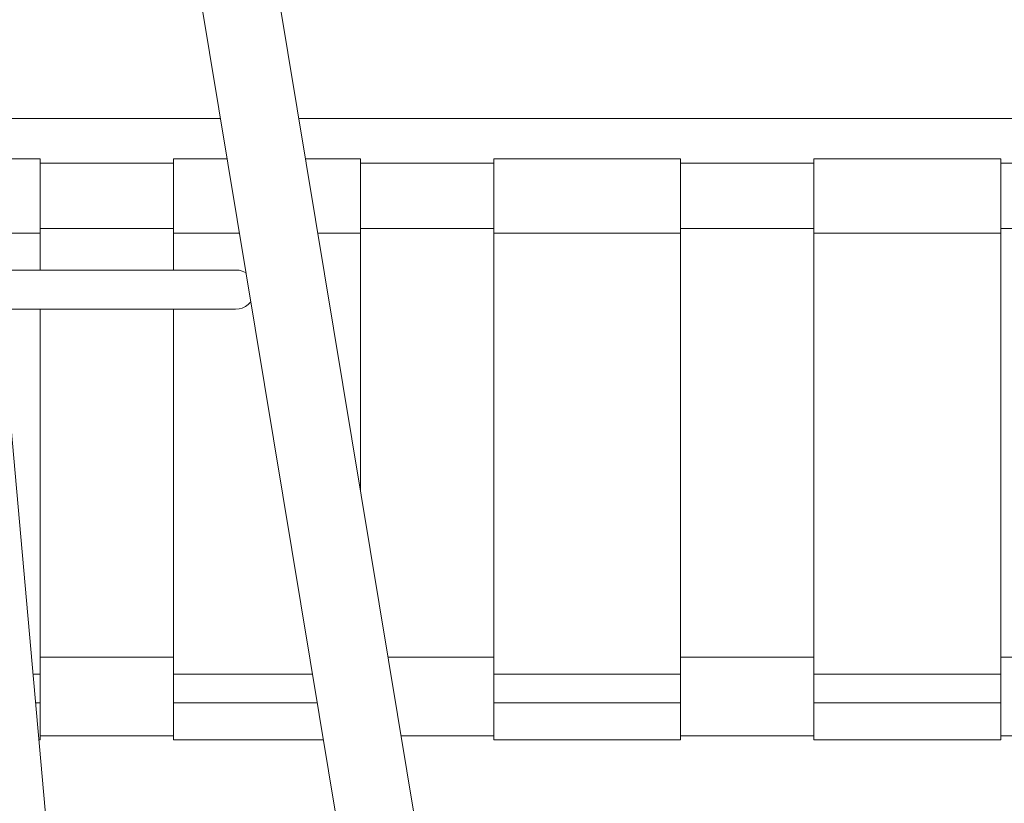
# Model space of a CAD drawing. Header units: millimetres. Extents: x -30280 to 309309, y -17460 to 4378.
# Tile 413 of 656: x 145067 to 145318, y -14722 to -14522. Entities that reach past the tile are written whole.
import ezdxf

# ---------------------------------------------------------------- set-up
doc = ezdxf.new("R2010")
doc.units = ezdxf.units.MM
doc.header["$MEASUREMENT"] = 0
doc.linetypes.add('Wipeout_Contour', pattern=[1000, 0, -1000])
doc.layers.add('P1_PLANTA PRIMERA_4_12_FAÇ_Façana', color=7, linetype='Continuous')
doc.layers.add('P1_PLANTA PRIMERA_4_Nuevo_09_EI_Mobiliari general_Pluma_Nº__1', color=7, linetype='Continuous', lineweight=5)

msp = doc.modelspace()

# ---------------------------------------------------------------- wipeouts: each hides what was drawn before it
at = {"color": 254, "linetype": 'Wipeout_Contour', "lineweight": 0, "ltscale": 3355492.915229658}
msp.add_wipeout([(144607.62, -14822.05), (145125.83, -14822.05), (145136.54, -14792.11), (145189.22, -14769.05), (145380, -14769.05), (145380, -14622.05), (145389.46, -14622.05), (145389.46, -14522.05), (145362.97, -14522.05), (145362.97, -14482.05), (145191.12, -14482.05), (145185.19, -14480.84), (145179.53, -14478.44), (145174.32, -14474.94), (145169.7, -14470.44), (145165.83, -14465.08), (145162.82, -14459.02), (145160.76, -14452.44), (145160.11, -14448.05), (145162.12, -14346.62), (145132.12, -14105.5), (145109.2, -14022.05), (144607.62, -14022.05)], dxfattribs=at).dxf.layer = 'P1_PLANTA PRIMERA_4_12_FAÇ_Façana'

# ---------------------------------------------------------------- next in the draw order: linework, layer by layer
at = {"layer": 'P1_PLANTA PRIMERA_4_Nuevo_09_EI_Mobiliari general_Pluma_Nº__1', "color": 7, "linetype": 'Continuous', "lineweight": 5}
for p, q in [((145082.26, -14822.05), (145026.12, -14193.4)), ((145175.97, -14774.85), (145080.45, -14198.87)), ((145157.33, -14783.01), (145106.01, -14473.53)), ((145118.24, -14547.28), (145057.72, -14547.28)), ((145389.46, -14547.28), (145138.23, -14547.28)), ((145072.22, -14557.6), (145058.65, -14557.6)), ((145072.22, -14557.6), (145072.22, -14558.82)), ((145106.29, -14557.6), (145106.29, -14558.82)), ((145119.95, -14557.6), (145106.29, -14557.6)), ((145153.98, -14557.6), (145139.94, -14557.6)), ((145153.98, -14557.6), (145153.98, -14558.82)), ((145188.05, -14557.6), (145188.05, -14558.82)), ((145235.74, -14557.6), (145188.05, -14557.6)), ((145235.74, -14557.6), (145235.74, -14558.82)), ((145269.8, -14557.6), (145269.8, -14558.82)), ((145317.5, -14557.6), (145269.8, -14557.6)), ((145317.5, -14557.6), (145317.5, -14558.82)), ((145106.29, -14558.66), (145072.22, -14558.66)), ((145072.22, -14558.82), (145072.22, -14569.4)), ((145106.29, -14558.82), (145106.29, -14569.4)), ((145188.05, -14558.66), (145153.98, -14558.66)), ((145153.98, -14558.82), (145153.98, -14569.4)), ((145188.05, -14558.82), (145188.05, -14569.4)), ((145269.8, -14558.66), (145235.74, -14558.66)), ((145235.74, -14558.82), (145235.74, -14569.4)), ((145269.8, -14558.82), (145269.8, -14569.4)), ((145351.56, -14558.66), (145317.5, -14558.66)), ((145317.5, -14558.82), (145317.5, -14569.4)), ((145072.22, -14569.4), (145072.22, -14571.28)), ((145106.29, -14569.4), (145106.29, -14571.28)), ((145153.98, -14569.4), (145153.98, -14571.28)), ((145188.05, -14569.4), (145188.05, -14571.28)), ((145235.74, -14569.4), (145235.74, -14571.28)), ((145269.8, -14569.4), (145269.8, -14571.28)), ((145317.5, -14569.4), (145317.5, -14571.28)), ((145072.22, -14571.28), (145072.22, -14576.56)), ((145106.29, -14571.28), (145106.29, -14576.56)), ((145153.98, -14571.28), (145153.98, -14576.56)), ((145188.05, -14571.28), (145188.05, -14576.56)), ((145235.74, -14571.28), (145235.74, -14576.56)), ((145269.8, -14571.28), (145269.8, -14576.56)), ((145317.5, -14571.28), (145317.5, -14576.56)), ((145106.29, -14575.38), (145072.22, -14575.38)), ((145188.05, -14575.38), (145153.98, -14575.38)), ((145269.8, -14575.38), (145235.74, -14575.38)), ((145351.56, -14575.38), (145317.5, -14575.38)), ((145072.22, -14576.56), (145060.34, -14576.56)), ((145072.22, -14585.94), (145072.22, -14576.56)), ((145123.1, -14576.56), (145106.29, -14576.56)), ((145106.29, -14576.56), (145106.29, -14585.94)), ((145153.98, -14576.56), (145143.09, -14576.56)), ((145153.98, -14642.24), (145153.98, -14576.56)), ((145235.74, -14576.56), (145188.05, -14576.56)), ((145188.05, -14576.56), (145188.05, -14689.13)), ((145235.74, -14689.13), (145235.74, -14576.56)), ((145317.5, -14576.56), (145269.8, -14576.56)), ((145269.8, -14576.56), (145269.8, -14689.13)), ((145317.5, -14689.13), (145317.5, -14576.56)), ((145079.18, -14585.94), (145061.18, -14585.94)), ((145121.11, -14585.94), (145079.18, -14585.94)), ((145121.52, -14585.94), (145121.11, -14585.94)), ((145121.83, -14585.94), (145121.52, -14585.94)), ((145122.03, -14585.94), (145121.83, -14585.94)), ((145122.13, -14585.94), (145122.03, -14585.94)), ((145122.13, -14585.94), (145123, -14586.01)), ((145123, -14586.01), (145123.84, -14586.24)), ((145123.84, -14586.24), (145124.63, -14586.61)), ((145124.63, -14586.61), (145124.78, -14586.71)), ((145079.18, -14595.94), (145062.07, -14595.94)), ((145072.22, -14689.13), (145072.22, -14595.94)), ((145121.11, -14595.94), (145079.18, -14595.94)), ((145106.29, -14595.94), (145106.29, -14689.13)), ((145121.52, -14595.94), (145121.11, -14595.94)), ((145121.83, -14595.94), (145121.52, -14595.94)), ((145122.03, -14595.94), (145121.83, -14595.94)), ((145122.13, -14595.94), (145122.03, -14595.94)), ((145123, -14595.86), (145122.13, -14595.94)), ((145123.84, -14595.64), (145123, -14595.86)), ((145124.63, -14595.27), (145123.84, -14595.64)), ((145125.35, -14594.77), (145124.63, -14595.27)), ((145125.96, -14594.15), (145125.35, -14594.77)), ((145126, -14594.09), (145125.96, -14594.15)), ((145072.22, -14684.79), (145106.29, -14684.79)), ((145161.04, -14684.79), (145188.05, -14684.79)), ((145235.74, -14684.79), (145269.8, -14684.79)), ((145317.5, -14684.79), (145351.56, -14684.79)), ((145070.39, -14689.13), (145072.22, -14689.13)), ((145072.22, -14689.13), (145072.22, -14696.42)), ((145106.29, -14689.13), (145106.29, -14696.42)), ((145106.29, -14689.13), (145141.76, -14689.13)), ((145188.05, -14689.13), (145188.05, -14696.42)), ((145188.05, -14689.13), (145235.74, -14689.13)), ((145235.74, -14689.13), (145235.74, -14696.42)), ((145269.8, -14689.13), (145269.8, -14696.42)), ((145269.8, -14689.13), (145317.5, -14689.13)), ((145317.5, -14689.13), (145317.5, -14696.42)), ((145072.22, -14696.42), (145071.04, -14696.42)), ((145072.22, -14696.42), (145072.22, -14705.7)), ((145106.29, -14696.42), (145106.29, -14705.7)), ((145142.97, -14696.42), (145106.29, -14696.42)), ((145188.05, -14696.42), (145188.05, -14705.7)), ((145235.74, -14696.42), (145188.05, -14696.42)), ((145235.74, -14696.42), (145235.74, -14705.7)), ((145269.8, -14696.42), (145269.8, -14705.7)), ((145317.5, -14696.42), (145269.8, -14696.42)), ((145317.5, -14696.42), (145317.5, -14705.7)), ((145072.22, -14705.83), (145071.88, -14705.83)), ((145106.29, -14704.81), (145072.22, -14704.81)), ((145072.22, -14705.7), (145072.22, -14705.83)), ((145106.29, -14705.7), (145106.29, -14705.83)), ((145144.53, -14705.83), (145106.29, -14705.83)), ((145188.05, -14704.81), (145164.36, -14704.81)), ((145188.05, -14705.7), (145188.05, -14705.83)), ((145235.74, -14705.83), (145188.05, -14705.83)), ((145269.8, -14704.81), (145235.74, -14704.81)), ((145235.74, -14705.7), (145235.74, -14705.83)), ((145269.8, -14705.7), (145269.8, -14705.83)), ((145317.5, -14705.83), (145269.8, -14705.83)), ((145351.56, -14704.81), (145317.5, -14704.81)), ((145317.5, -14705.7), (145317.5, -14705.83))]:
    msp.add_line(p, q, dxfattribs=at)

doc.saveas('drawing.dxf')
